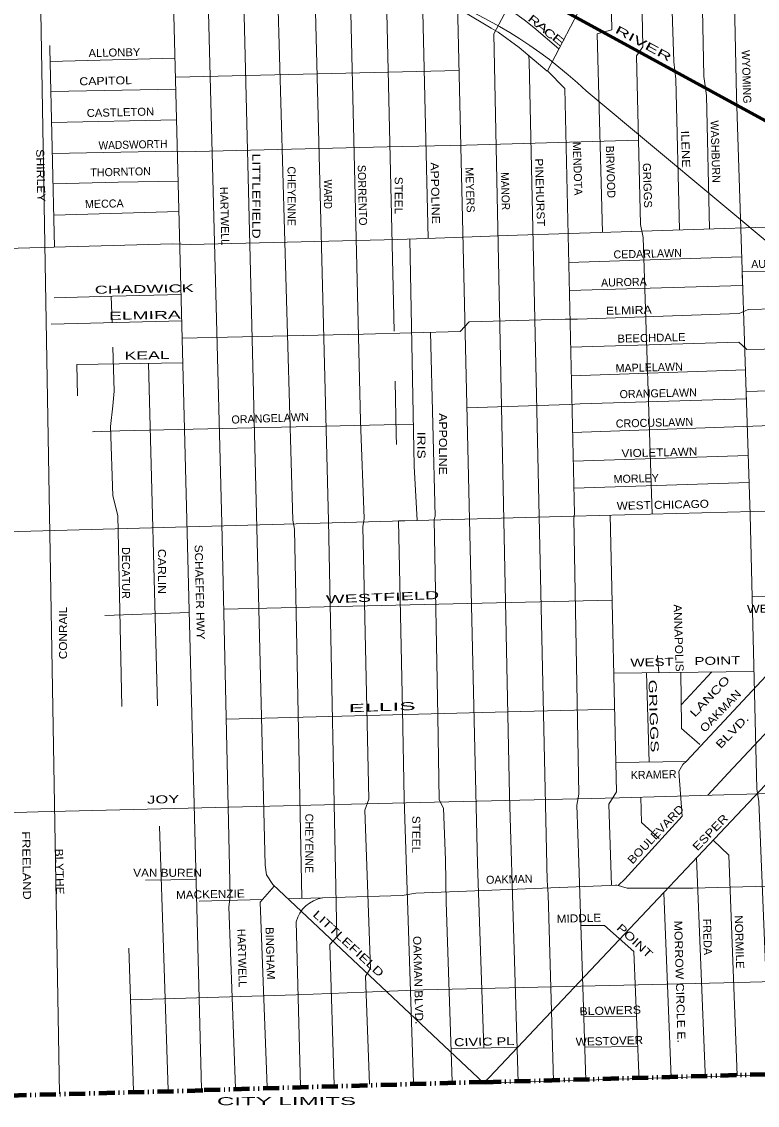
# Model space of a CAD drawing. Extents: x 34705 to 138605, y 34275 to 143551.
# Drawn here: x 63036 to 69930, y 107079 to 117233 of the extents above; entities that cross this region are included whole.
import ezdxf
from ezdxf.enums import TextEntityAlignment as Align

# ---------------------------------------------------------------- set-up
doc = ezdxf.new("R2010")
doc.units = 0
doc.header["$LTSCALE"] = 30
doc.linetypes.add('DASH_DOUBLE_DOT', pattern=[9.2, 5, -1.2, 0.3, -1.2, 0.3, -1.2])
doc.linetypes.add('MEDIUM_DASHED', pattern=[4.5, 3, -1.5])
for name, color, linetype, lineweight in [('1', 7, 'Continuous', 13), ('11', 7, 'Continuous', 13), ('50', 7, 'Continuous', 13), ('59', 7, 'DASH_DOUBLE_DOT', 106)]:
    doc.layers.add(name, color=color, linetype=linetype, lineweight=lineweight)

msp = doc.modelspace()

# ---------------------------------------------------------------- linework, layer by layer
at = {"layer": '1'}
for p, q in [((66441.88, 118083.85), (66525.48, 114332.05)), ((66789.77, 117610.63), (66845.63, 115201.15)), ((63302.43, 116860.01), (64472.62, 116891.4)), ((64477.22, 116712.65), (67134.76, 116774.06)), ((63309.13, 116577.98), (64480.12, 116600.25)), ((63316.03, 116286.9), (64487.5, 116313.34)), ((63336.58, 115421.24), (64509.65, 115453.17)), ((68162.38, 114974.9), (69783.12, 115029.46)), ((63875.34, 114659.71), (63883.82, 114413)), ((63311.1, 114398.6), (64536, 114429.82)), ((63551.9, 114021.66), (64546.1, 114037.57)), ((63551.9, 114021.66), (63558.16, 113728.52)), ((64224.08, 114032.42), (64309.2, 110821.14)), ((68186.64, 113914.7), (69818.04, 113969.62)), ((66535.87, 113865.95), (66547.01, 113365.9)), ((68198.79, 113383.83), (70624.07, 113468.82)), ((68204.98, 113113.38), (69844.42, 113168.57)), ((68210.76, 112860.63), (69852.75, 112915.91)), ((69881.81, 111844.22), (70547.58, 111851.79)), ((63814.54, 111667.26), (64606.34, 111698.02)), ((68585.03, 111129.04), (69899.17, 111144.59)), ((69504.61, 111139.92), (69218.43, 110835.42)), ((68604.54, 110291.04), (69262.83, 110299.59)), ((64328.08, 109694.63), (64407.65, 107222.16)), ((64197.3, 109189.15), (64670.79, 109195.14)), ((65294.63, 109008.54), (64698.98, 108992.25)), ((65608.87, 108797.5), (65648.06, 107258.71)), ((64038.67, 108550.82), (64083.59, 107212.61)), ((68303.3, 107907.7), (68797.65, 107915.55)), ((67059.14, 107607.75), (67687.6, 107624.29)), ((68312.18, 107623.12), (68809.55, 107631.14))]:
    msp.add_line(p, q, dxfattribs=at)
at = {"layer": '1', "linetype": 'MEDIUM_DASHED'}
msp.add_line((66547.09, 113362.2), (66549.46, 113256.02), dxfattribs=at)
at = {"layer": '1'}
for points in [[(69007.73, 141603.79), (69213.36, 133836.32), (69216.36, 133697.32), (69320.96, 131186.42), (69315.06, 131084.72), (69664.86, 119741.72), (69733.56, 116534.02), (69862.73, 112612.85), (69926.46, 110045.02), (69944.36, 109925.32), (70046.06, 107393.42), (70046.8, 107365.77)], [(63752.96, 141453.91), (63789.81, 139889.2), (63793.47, 139695.12), (63819.1, 138995.71), (63826.42, 138296.3), (63836.26, 137545.02), (63848.16, 137144.32), (64317.56, 123081.12), (64365.46, 121053.22), (64721.35, 107231.4)], [(66384.54, 141528.97), (66709.46, 129789.62), (67063.76, 119831.42), (67307.36, 109342.42), (67367.87, 107615.88)], [(68225.37, 119397.01), (68271.56, 117923.22), (68241.66, 117857.42), (68250.66, 117323.62), (67963.66, 116773.32), (68125.06, 116605.82), (68216.26, 112620.32), (68210.26, 112578.42), (68258.16, 109994.12), (68240.16, 109892.42), (68258.16, 109354.42), (68321.8, 107314.58)], [(68518.81, 119376.94), (68567.56, 117156.12), (68430.06, 117120.22), (68477.75, 115258.07)], [(68809.69, 119366.86), (68857.56, 116996.12), (68797.76, 116912.32), (68836.66, 115331.62), (68860.56, 115212.02), (68945.81, 112618.79)], [(69097.18, 119378.7), (69126.66, 117977.12), (69114.66, 117899.32), (69147.56, 116857.02), (69165.56, 116695.52), (69201.67, 115281.66)], [(69376.38, 119380.24), (69428.66, 116719.42), (69452.56, 116540.02), (69483.17, 115290.84)], [(65144.72, 118816.37), (65144.26, 118814.52), (65175.26, 117802.75), (65107.92, 117800.8), (65319.16, 109328.62), (65331.16, 109238.92), (65390.96, 109149.22), (67367.31, 107286.26)], [(65776.57, 117820.13), (65912.82, 112555.18), (65988.86, 108658.62), (65923.16, 108586.82), (65965.24, 107268.05)], [(66111.25, 117712.52), (66210.16, 113490.82), (66245.96, 112578.52), (66234.06, 112500.82), (66287.86, 109946.62), (66251.96, 109844.92), (66305.76, 108359.52), (66257.96, 108287.72), (66295.46, 107277.78)], [(67115.57, 117600.43), (67302.41, 117529.6), (67393.63, 117477.46), (67567.38, 117368.82), (67645.57, 117321.03), (67745.48, 117251.5), (67836.7, 117177.63), (68071.06, 116979.26)], [(64458.65, 117433.84), (64861.16, 117442.69), (65169.57, 117447.04), (65764.68, 117464.42), (65834.18, 117477.46), (66003.59, 117503.53), (66073.09, 117512.22), (66164.32, 117516.56), (66420.6, 117538.29), (66494.45, 117542.63), (66676.89, 117503.53), (66833.27, 117460.07), (67080.87, 117373.17), (67180.78, 117325.37), (67437.07, 117173.29), (67502.23, 117134.18), (67697.7, 116990.78), (67960.73, 116767.71)], [(67700.63, 117571.81), (67460.45, 117119.88), (67570.46, 111800.92), (67606.36, 109982.42), (67689.64, 107295.83)], [(64785.08, 117441.62), (64912.56, 112530.72), (64990.26, 109035.52), (64978.36, 108939.82), (65038.37, 107240.74)], [(65437.65, 117454.87), (65576.26, 112560.62), (65594.26, 112476.82), (65661.31, 109018.56)], [(63299, 117011.01), (63299.56, 116981.12), (63343.71, 115120.69)], [(67788.05, 116911.81), (67793.26, 116858.52), (67959.16, 109185.42), (67971.16, 109053.82), (68021.09, 107305.66)], [(63322.9, 115997.74), (64448.63, 116020.88), (64540.86, 116013.19), (66462.37, 116059.32), (67200.23, 116074.7), (68817.21, 116121.81)], [(63329.65, 115713.23), (63941.35, 115728.72), (64502.34, 115736.97)], [(40613.4, 114632.16), (42489.2, 114668.24), (47370.61, 114750.8), (48708.52, 114746.45), (48856.21, 114755.14), (56295.69, 114929.11), (59170.26, 114975.24), (60993.76, 115036.75), (61270.46, 115052.13), (62554.03, 115098.26), (64448.63, 115152.08), (64617.72, 115144.39), (66562.29, 115190.52), (67177.17, 115213.59), (67584.53, 115228.96), (71855.3, 115368.15)], [(66674.47, 115194.73), (66715.36, 113069.02), (66743.48, 112559.33), (66568.92, 112554.54), (66604.66, 110788.47), (66621.53, 109950.12), (66707.31, 107289.92)], [(68168.36, 114713.71), (69791.95, 114761.26), (69787.69, 114890.62), (70457.81, 114899.19)], [(63341.84, 114644.63), (63887.55, 114660.01), (64529.66, 114676.07)], [(64540.19, 114267.17), (66239.47, 114306.34), (67146.43, 114329.4), (67230.97, 114421.67), (68130.24, 114444.73), (68245.53, 114444.73), (69759.68, 114498.55), (69844.23, 114536.99), (70856.17, 114561.49)], [(66866.03, 114322.27), (66909.76, 112599.52), (66900.76, 112566.62), (66936.66, 110724.22), (66948.66, 109940.62), (66990.46, 109862.82), (67008.36, 109378.32), (67014.36, 108982.02), (67069.15, 107300.58)], [(63890.39, 114183.04), (63902.06, 113771.92), (63890.06, 113634.32), (63869.68, 113439.94), (63890.06, 112790.92), (63937.86, 112605.52), (63975.76, 110814.85)], [(68180.5, 114183.11), (69755.83, 114229.45), (69832.69, 114160.26), (70966.06, 114183.88)], [(67208.17, 113613.36), (68168.67, 113645.13), (68268.59, 113652.81), (69826.91, 113700.01), (69824.71, 113766.8), (70977.7, 113803.41)], [(63718.46, 113391.4), (63700.94, 113389.3), (63956.72, 113399.09), (66707.81, 113461.28)], [(54478.94, 112274.29), (54716.56, 112260.76), (55127.41, 112276.57), (57617.68, 112322.7), (58701.41, 112345.76), (60793.93, 112407.27), (61762.37, 112422.65), (68207.1, 112599.49), (70854.93, 112668.68), (71769.57, 112676.37), (72161.56, 112699.44), (75134.56, 112784.19)], [(68550.6, 112608.46), (68610.96, 110015.12), (68539.16, 109901.42), (68562.93, 109140.01)], [(70938.99, 112093.94), (69267.68, 110303.64), (69231.79, 110273.74), (69195.99, 110207.94), (69225.88, 109789.14), (68687.68, 109196.94), (68627.88, 109143.14), (66729.44, 109065.76), (66600.35, 109044.24), (65532.84, 109015.05)], [(64930.38, 111729.07), (66946.59, 111774.9), (68569.1, 111813.73)], [(68993.23, 111292.31), (68993.66, 111280.32), (69006.25, 111134.03), (68891.07, 111132.66), (68916.91, 110295.1)], [(69465.46, 109983.99), (69655.91, 110191.07), (70286.16, 110859.97), (70662.78, 111252.08), (70778.07, 111352.03), (70901.05, 111382.79), (71224.55, 111390.88)], [(69214.79, 111136.49), (69220.86, 110634.22), (69220.86, 110610.32), (69390.56, 110458.4)], [(67367.97, 107285.64), (70901.05, 111029.12), (71000.97, 111067.56), (71232.01, 111067.56)], [(64955.91, 110698.51), (67715.19, 110767.71), (68592.9, 110791.02)], [(40755.85, 109370.6), (41156.14, 109376.08), (42170.69, 109391.46), (42339.79, 109406.84), (42555, 109452.97), (42654.91, 109483.72), (42808.63, 109506.79), (42946.98, 109514.48), (43077.65, 109499.1), (43215.99, 109468.34), (43369.71, 109422.21), (43531.12, 109414.52), (43700.21, 109422.21), (48173.49, 109522.16), (55369.51, 109645.18), (57629.21, 109683.62), (58059.62, 109714.38), (59243.27, 109714.38), (63191.97, 109829.71), (66639.15, 109914.28), (68637.52, 109960.41), (71243.21, 110034.61)], [(68837.43, 109966.1), (68844.16, 109727.92), (69011.9, 109577.5)], [(69516.47, 109562.08), (69663.36, 109422.82), (69740.42, 107356.68)], [(69361.52, 109397.91), (69442.06, 107387.42), (69443, 107347.85)], [(68602.92, 109145.43), (68710.53, 109114.67), (69325.41, 109114.67), (71077.83, 109160.8), (72507.43, 109191.56), (72512.09, 109193.6)], [(65402.28, 109132.24), (65271.36, 108981.72), (65337.98, 107249.57)], [(69052.7, 109070.7), (69119.16, 107417.32), (69121.32, 107338.31)], [(68276.56, 108764.82), (68497.36, 108764.82), (68772.36, 108519.52), (68820.26, 107375.42), (68817.68, 107329.3)], [(64054.86, 108068.52), (65609.22, 108115.16), (66247.16, 108138.23), (66800.56, 108161.29), (69751.99, 108230.49), (72549.8, 108306.86)], [(67367.31, 107286.26), (72854.4, 107449.07), (73135.18, 107449.07), (74461.98, 107483.99), (75119.56, 107501.46), (75940.09, 107501.46), (76923.55, 107460.71), (79190.16, 107396.67), (79463.67, 107390.85), (80510.1, 107913.93)]]:
    msp.add_lwpolyline(points, dxfattribs=at)
at = {"layer": '1', "lineweight": 53}
msp.add_lwpolyline([(35051.57, 135383.85), (35124.2, 135323.83), (40544.24, 132389.75), (44352.38, 130313.49), (48721.15, 127927.26), (52359.24, 125955.06), (53781.74, 125169.15), (55156.63, 124418.97), (56043.46, 123936.71), (56442.24, 123716.41), (57585, 123085.31), (70109.98, 116247.42), (80624.23, 110526.89), (82336.58, 109591.28)], dxfattribs=at)
at = {"layer": '1'}
msp.add_arc((65901.08, 108723.79), 301.36, 98.32298, 165.83363, dxfattribs=at)
at = {"layer": '50'}
msp.add_line((74343.99, 111555.68), (68327.72, 116584.25), dxfattribs=at)
msp.add_lwpolyline([(63389.96, 107185.27), (63200.12, 118232.31), (63179.33, 119366.12)], dxfattribs=at)
msp.add_arc((65381.32, 113460.66), 4293.96, 46.67206, 94.61782, dxfattribs=at)
at = {"layer": '59'}
for p, q in [((67378.71, 107296.26), (70050.62, 107371.79)), ((67379.18, 107296.25), (64733.5, 107219.28)), ((62102.47, 107149.64), (64732.95, 107219.29))]:
    msp.add_line(p, q, dxfattribs=at)

# ---------------------------------------------------------------- texts
at = {"layer": '1', "width": 2.25}
msp.add_text('CITY LIMITS', height=75, rotation=0.106, dxfattribs=at).set_placement((65517.88, 107080.84), align=Align.CENTER)
at = {"layer": '11'}
for s, rotation, width, p in [('R', 320.999, 1.5, (67815.21, 117214.46)), ('A', 320.999, 1.65, (67891.56, 117153.97)), ('RIVER', 331.472, 1.9, (68845.43, 116995.18)), ('C', 319.754, 1.5, (67960.35, 117093.07)), ('E', 319.754, 1.65, (68041.24, 117035.52)), ('ALLONBY', 1.375, 1.05, (63906.07, 116906.57)), ('CAPITOL', 1.373, 1.15, (63823.67, 116642.09)), ('CASTLETON', 1.373, 1.05, (63962.22, 116346.79)), ('ILENE', 271.804, 1.2, (69221.05, 116037.02)), ('WADSWORTH', 1.373, 0.95, (64079.91, 116044.37)), ('SHIRLEY', 271.374, 1.15, (63177.55, 115790.97)), ('LITTLEFIELD', 270, 1.3, (65197.13, 115598.96)), ('APPOLINE', 271.351, 1.15, (66874.63, 115625.98)), ('PINEHURST', 271.805, 1.1, (67856.04, 115631.81)), ('GRIGGS', 271.804, 1.05, (68863.26, 115697.3)), ('STEEL', 270, 1.1, (66531.9, 115604.71)), ('MANOR', 271.807, 0.95, (67531.72, 115643.3)), ('WARD', 270, 0.9, (65870.64, 115616.37)), ('CHADWICK', 1.001, 1.7, (64185.36, 114691.16)), ('ELMIRA', 1.428, 1.15, (68727.21, 114491.76)), ('ELMIRA', 1.002, 1.8, (64191.08, 114444.62)), ('BEECHDALE', 1.427, 1.05, (68939.4, 114232.92)), ('KEAL', 0.998, 1.65, (64211.72, 114068.93)), ('APPOLINE', 270, 1.15, (66947.02, 113275.47)), ('IRIS', 270, 1.3, (66744.98, 113264)), ('VIOLETLAWN', 1.429, 1.1, (69013.69, 113159.51)), ('WEST CHICAGO', 1.371, 1.1, (69045.22, 112668.75)), ('SCHAEFER HWY', 271.373, 1.1, (64667.31, 111886.75)), ('CARLIN', 270, 1.15, (64313.04, 112081.3)), ('WESTFIELD', 2.267, 1.85, (66419.32, 111802.92)), ('CONRAIL', 90, 1.1, (63461.12, 111504.55)), ('ANNAPOLIS', 271.816, 1.1, (69155.67, 111456.91)), ('WESTFIELD ', 1.373, 1.25, (70210.65, 111700.44)), ('WEST     POINT', 1.398, 1.4, (69256.42, 111200.92)), ('LANCO ', 46.231, 1.4, (69525.88, 110898.62)), ('GRIGGS', 271.816, 1.7, (68921.24, 110725.87)), ('OAKMAN', 46.076, 1.15, (69611.47, 110748.21)), ('ELLIS   ', 2.001, 2.3, (66511.51, 110776.11)), ('BLVD.', 46.076, 1.35, (69721.96, 110556.6)), ('JOY', 1.539, 1.55, (64363.43, 109908.7)), ('BOULEVARD', 46.569, 1.15, (69004.99, 109592)), ('STEEL', 270, 1.1, (66696.57, 109616.94)), ('ESPER', 46.075, 1.25, (69516.66, 109609.77)), ('FREELAND ', 271, 1.2, (63045.21, 109308.68)), ('BLYTHE', 271.544, 1.1, (63353.9, 109267.92)), ('MACKENZIE', 1.29, 1.1, (64804.68, 109019.8)), ('LITTLEFIELD', 317.189, 1.4, (66072.9, 108566.53)), ('MIDDLE', 1.597, 1.1, (68259.19, 108794.14)), ('POINT', 317.105, 1.35, (68756.13, 108592.71)), ('MORROW CIRCLE E.', 271.597, 1.15, (69166.61, 108234.95)), ('NORMILE', 271.599, 1.1, (69725.47, 108607.48)), ('BINGHAM', 271.599, 1.05, (65328, 108501.85)), ('OAKMAN BLVD.', 271.484, 1.1, (66715.14, 108250.94)), ('BLOWERS ', 1.597, 1.15, (68568.67, 107930.21)), ('CIVIC PL', 1.246, 1.35, (67370.96, 107637.7)), ('WESTOVER ', 1.598, 1.1, (68560.47, 107645.27))]:
    msp.add_text(s, height=75, rotation=rotation, dxfattribs=dict(at, width=width)).set_placement(p, align=Align.CENTER)
for s, rotation, p in [('WYOMING', 271.807, (69791.61, 116715.19)), ('WASHBURN', 271.805, (69500.58, 116014.41)), ('MENDOTA', 271.804, (68208.47, 115855.15)), ('BIRWOOD', 271.807, (68518.12, 115824.42)), ('THORNTON', 1.372, (63964.03, 115788.49)), ('CHEYENNE', 270, (65527.38, 115597.69)), ('SORRENTO', 271.352, (66191.76, 115606.13)), ('MEYERS', 271.804, (67200.83, 115655.33)), ('HARTWELL', 271.349, (64900.87, 115410.88)), ('MECCA', 1.373, (63811.14, 115489.94)), ('CEDARLAWN', 1.429, (68903.68, 115021.75)), ('AURORA', 1.35, (70088.1, 114928.24)), ('AURORA', 1.429, (68680.59, 114754.88)), ('MAPLELAWN', 1.427, (68917.52, 113956.17)), ('ORANGELAWN', 1.427, (69002.45, 113713.77)), ('ORANGELAWN', 2.069, (65365.26, 113479.6)), ('CROCUSLAWN', 1.429, (68967.01, 113438.16)), ('MORLEY', 1.428, (68796.33, 112914.63)), ('DECATUR', 270, (63976.13, 112067.64)), ('KRAMER', 1.401, (68959.42, 110140.21)), ('CHEYENNE', 270, (65693.71, 109533.01)), ('OAKMAN', 1.484, (67606.3, 109159.66)), ('FREDA', 271.6, (69425.3, 108656.45)), ('HARTWELL', 271.349, (65064.34, 108457.9))]:
    msp.add_text(s, height=75, rotation=rotation, dxfattribs=at).set_placement(p, align=Align.CENTER)
at = {"layer": '11', "width": 1.1}
msp.add_text('VAN BUREN', height=75, dxfattribs=at).set_placement((64403.23, 109220.21), align=Align.CENTER)

doc.saveas('drawing.dxf')
